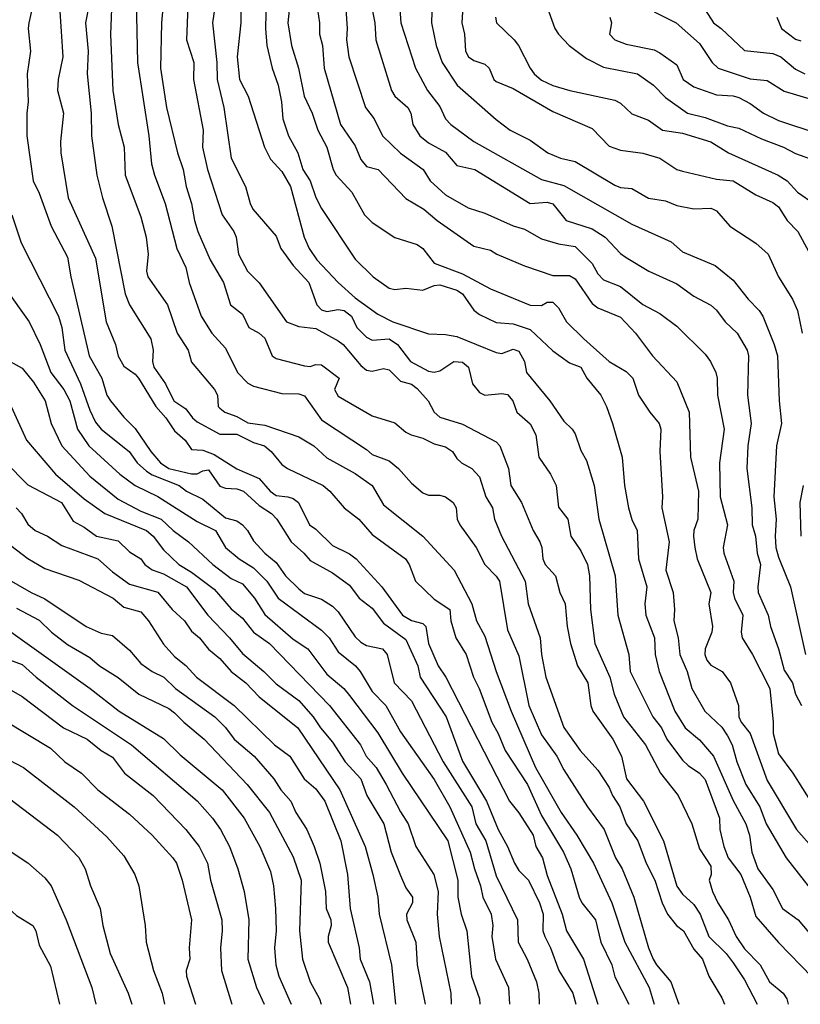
# Model space of a CAD drawing. Header units: metres. Extents: x -46681 to -43747, y -240911 to -237677.
# Tile 330 of 656: x -44292 to -44223, y -240911 to -240823. Entities that reach past the tile are written whole.
import ezdxf

# ---------------------------------------------------------------- set-up
doc = ezdxf.new("R2010")
doc.units = ezdxf.units.M
doc.layers.add('CONTOUR_INDEX', color=1, linetype='Continuous')
doc.layers.add('CONTOUR_INTER', color=3, linetype='Continuous')

msp = doc.modelspace()

# ---------------------------------------------------------------- linework, layer by layer
at = {"layer": 'CONTOUR_INDEX'}
for points, elevation in [([(-44284.169, -240821.52), (-44284.279, -240824.52), (-44284.057, -240829.52), (-44283.595, -240832.534), (-44283.067, -240834.52), (-44282.988, -240837.02), (-44281.595, -240840.717), (-44281.117, -240842.52), (-44280.943, -240844.02), (-44281.077, -240845.52), (-44280.968, -240846.02), (-44279.219, -240848.52), (-44278.367, -240851.02), (-44277.393, -240852.52), (-44277.095, -240853.58), (-44275.072, -240856.02), (-44274.804, -240856.52), (-44274.735, -240857.52), (-44274.595, -240857.669), (-44274.146, -240858.02), (-44273.095, -240858.404), (-44272.095, -240858.98), (-44270.595, -240859.179), (-44267.595, -240860.204), (-44266.258, -240861.02), (-44265.095, -240862.061), (-44262.595, -240863.459), (-44261.095, -240864.53), (-44260.095, -240866.238), (-44256.603, -240869.02), (-44253.828, -240872.02), (-44252.255, -240875.02), (-44251.836, -240876.52), (-44251.095, -240877.883), (-44250.116, -240881.02), (-44248.768, -240884.52), (-44246.632, -240889.52), (-44244.343, -240893.52), (-44242.958, -240895.52), (-44241.473, -240898.02), (-44239.854, -240901.52), (-44238.698, -240905.02), (-44236.554, -240909.02), (-44236.107, -240910.52)], 160), ([(-44272.723, -240821.02), (-44272.726, -240823.52), (-44273.06, -240826.52), (-44272.837, -240828.52), (-44272.072, -240830.02), (-44270.645, -240834.52), (-44270.095, -240835.587), (-44269.095, -240836.686), (-44268.314, -240838.02), (-44267.105, -240842.52), (-44266.662, -240843.52), (-44266.001, -240844.52), (-44264.095, -240846.527), (-44262.595, -240847.886), (-44260.595, -240849.345), (-44259.251, -240850.02), (-44256.095, -240851.07), (-44254.595, -240851.141), (-44253.595, -240851.325), (-44250.095, -240852.725), (-44249.595, -240852.817), (-44248.595, -240852.443), (-44248.095, -240852.613), (-44247.592, -240853.52), (-44247.412, -240854.52), (-44245.335, -240857.02), (-44244.095, -240858.811), (-44243.357, -240859.52), (-44243.095, -240859.94), (-44242.595, -240861.413), (-44242.095, -240862.315), (-44241.427, -240864.52), (-44241.006, -240867.52), (-44239.574, -240872.52), (-44239.33, -240876.02), (-44238.345, -240879.52), (-44238.223, -240881.02), (-44236.221, -240885.02), (-44235.448, -240886.02), (-44234.974, -240887.02), (-44233.595, -240888.867), (-44233.095, -240889.361), (-44232.095, -240890.023), (-44231.595, -240890.58), (-44230.321, -240894.02), (-44230.28, -240895.02), (-44229.939, -240896.52), (-44229.538, -240897.52), (-44228.429, -240899.02), (-44227.592, -240901.02), (-44227.095, -240902.73), (-44225.095, -240905.052), (-44222.095, -240908.1)], 155), ([(-44261.152, -240822.02), (-44260.846, -240823.52), (-44260.759, -240825.02), (-44259.371, -240829.52), (-44259.069, -240830.02), (-44257.934, -240831.02), (-44257.671, -240831.52), (-44257.489, -240832.52), (-44256.875, -240833.52), (-44256.095, -240834.159), (-44254.595, -240834.984), (-44253.595, -240836.149), (-44251.985, -240836.52), (-44247.095, -240839.538), (-44245.595, -240839.411), (-44245.095, -240839.544), (-44243.913, -240841.02), (-44241.595, -240841.779), (-44240.435, -240842.52), (-44239.095, -240843.965), (-44238.595, -240844.313), (-44236.579, -240845.52), (-44234.095, -240846.659), (-44232.595, -240847.732), (-44231.095, -240848.537), (-44230.595, -240848.972), (-44229.828, -240850.02), (-44228.748, -240851.02), (-44227.871, -240852.52), (-44227.744, -240853.02), (-44227.847, -240856.52), (-44227.51, -240859.02), (-44227.795, -240861.02), (-44227.9, -240863.02), (-44227.466, -240866.52), (-44227.409, -240868.02), (-44227.117, -240869.02), (-44226.99, -240870.52), (-44226.692, -240871.52), (-44226.929, -240873.52), (-44226.877, -240874.02), (-44225.999, -240876.02), (-44225.809, -240877.02), (-44225.085, -240879.02), (-44224.595, -240880.883), (-44223.855, -240882.02), (-44223.572, -240883.02), (-44223.06, -240884.02)], 150), ([(-44245.447, -240822.52), (-44244.903, -240824.02), (-44244.595, -240824.502), (-44243.64, -240825.52), (-44242.095, -240826.671), (-44240.595, -240827.437), (-44237.595, -240828.037), (-44236.167, -240829.02), (-44235.095, -240830.142), (-44233.137, -240831.52), (-44231.595, -240831.901), (-44229.595, -240832.645), (-44228.595, -240832.848), (-44226.595, -240833.796), (-44224.656, -240834.52), (-44223.595, -240835.085), (-44221.595, -240835.812)], 145), ([(-44293.595, -240847.024), (-44291.478, -240850.02), (-44290.505, -240852.02), (-44289.563, -240854.52), (-44288.404, -240856.02), (-44287.874, -240857.02), (-44287.206, -240859.52), (-44286.188, -240861.02), (-44283.454, -240863.52), (-44282.095, -240864.516), (-44280.095, -240865.502), (-44276.595, -240867.714), (-44274.968, -240868.52), (-44274.095, -240870.018), (-44272.881, -240871.02), (-44271.595, -240871.816), (-44270.422, -240873.02), (-44269.407, -240874.52), (-44265.595, -240877.351), (-44264.907, -240878.02), (-44264.095, -240879.262), (-44262.567, -240880.52), (-44262.165, -240881.02), (-44261.095, -240882.796), (-44259.891, -240884.02), (-44258.595, -240886.354), (-44255.595, -240890.597), (-44254.205, -240893.02), (-44252.415, -240897.02), (-44252.039, -240898.52), (-44251.479, -240900.02), (-44251.29, -240901.02), (-44250.561, -240902.52), (-44250.404, -240903.52), (-44250.488, -240904.52), (-44250.176, -240906.52), (-44249.002, -240909.02), (-44248.911, -240910.52)], 165), ([(-44293.095, -240869.835), (-44291.595, -240871.008), (-44290.095, -240871.881), (-44287.095, -240872.911), (-44284.036, -240874.52), (-44283.095, -240875.3), (-44281.595, -240875.738), (-44280.921, -240876.52), (-44279.595, -240878.598), (-44278.595, -240879.676), (-44277.595, -240880.491), (-44276.654, -240881.52), (-44273.316, -240884.02), (-44269.758, -240887.52), (-44268.387, -240888.52), (-44267.115, -240890.52), (-44266.095, -240891.425), (-44265.28, -240892.52), (-44263.873, -240896.02), (-44263.274, -240899.02), (-44263.036, -240902.02), (-44262.255, -240905.52), (-44262.164, -240906.52), (-44261.328, -240908.52), (-44260.965, -240910.52)], 170), ([(-44294.095, -240882.117), (-44292.095, -240883.232), (-44288.454, -240886.02), (-44286.33, -240887.02), (-44285.1, -240888.02), (-44284.095, -240888.6), (-44283.038, -240890.02), (-44280.507, -240892.02), (-44277.603, -240895.02), (-44276.421, -240896.52), (-44275.696, -240898.02), (-44275.403, -240899.52), (-44274.408, -240903.02), (-44274.369, -240904.02), (-44274.537, -240905.52), (-44274.453, -240907.52), (-44273.526, -240910.52)], 175), ([(-44321.677, -240910.52), (-44321.578, -240908.52), (-44320.095, -240906.767), (-44318.887, -240904.52), (-44318.359, -240903.02), (-44317.629, -240902.02), (-44317.095, -240901.554), (-44313.595, -240899.388), (-44311.095, -240897.663), (-44309.595, -240897.553), (-44307.595, -240898.036), (-44306.595, -240898.024), (-44305.595, -240897.742), (-44304.595, -240897.193), (-44302.595, -240896.821), (-44300.595, -240897.977), (-44297.595, -240898.784), (-44295.595, -240899.929), (-44292.595, -240902.661), (-44291.161, -240903.52), (-44290.894, -240904.02), (-44290.595, -240905.291), (-44289.595, -240907.14), (-44288.789, -240910.52)], 180)]:
    msp.add_lwpolyline(points, dxfattribs=dict(at, elevation=elevation))
at = {"layer": 'CONTOUR_INTER'}
for points, elevation in [([(-44285.506, -240818.52), (-44286.483, -240823.52), (-44286.241, -240826.02), (-44286.356, -240828.02), (-44286.003, -240831.52), (-44285.965, -240833.52), (-44285.488, -240837.02), (-44284.986, -240839.02), (-44284.149, -240841.52), (-44282.975, -240847.52), (-44282.59, -240848.52), (-44280.694, -240851.52), (-44280.496, -240852.52), (-44280.565, -240853.52), (-44280.434, -240854.02), (-44279.404, -240855.52), (-44278.657, -240857.02), (-44277.595, -240857.722), (-44277.025, -240858.52), (-44276.595, -240858.877), (-44274.595, -240859.973), (-44273.095, -240859.975), (-44271.595, -240860.715), (-44270.646, -240861.02), (-44270.036, -240861.52), (-44269.095, -240862.665), (-44268.595, -240863.031), (-44265.436, -240864.52), (-44264.84, -240865.02), (-44263.568, -240866.52), (-44262.268, -240867.52), (-44261.095, -240868.869), (-44258.152, -240871.02), (-44257.816, -240871.52), (-44257.247, -240873.02), (-44255.595, -240874.595), (-44254.21, -240875.52), (-44254.118, -240876.52), (-44253.67, -240878.02), (-44252.767, -240879.52), (-44252.1, -240881.52), (-44251.607, -240882.52), (-44250.476, -240885.52), (-44249.915, -240886.52), (-44249.311, -240888.02), (-44247.333, -240891.02), (-44246.095, -240893.779), (-44244.14, -240897.02), (-44243.477, -240898.52), (-44242.761, -240901.02), (-44242.518, -240901.52), (-44241.307, -240903.02), (-44240.843, -240905.02), (-44239.859, -240907.02), (-44239.595, -240908.091), (-44238.346, -240910.52)], 161), ([(-44270.466, -240820.02), (-44270.538, -240824.02), (-44270.437, -240825.52), (-44269.948, -240827.52), (-44269.435, -240829.02), (-44269.116, -240830.52), (-44269.008, -240832.02), (-44268.5, -240833.52), (-44267.689, -240835.02), (-44267.222, -240836.52), (-44266.593, -240837.52), (-44266.095, -240838.983), (-44265.595, -240839.963), (-44262.595, -240844.466), (-44261.01, -240846.02), (-44259.595, -240847.023), (-44259.095, -240847.152), (-44258.095, -240847.043), (-44256.595, -240847.21), (-44255.595, -240846.787), (-44255.095, -240846.748), (-44253.595, -240847.208), (-44253.083, -240847.52), (-44252.095, -240848.984), (-44251.595, -240849.38), (-44250.095, -240850.085), (-44248.595, -240850.182), (-44247.095, -240850.681), (-44245.095, -240852.594), (-44243.595, -240853.64), (-44242.595, -240854.03), (-44242.064, -240855.02), (-44240.838, -240856.52), (-44240.324, -240857.52), (-44239.787, -240859.02), (-44238.932, -240862.02), (-44238.746, -240864.52), (-44238.392, -240866.52), (-44238.095, -240867.553), (-44237.611, -240868.52), (-44237.481, -240871.02), (-44236.749, -240873.52), (-44236.945, -240875.02), (-44236.843, -240876.02), (-44236.076, -240878.02), (-44236.026, -240879.52), (-44235.675, -240881.02), (-44234.265, -240884.52), (-44233.351, -240886.02), (-44232.095, -240887.068), (-44230.841, -240888.52), (-44229.095, -240892.463), (-44227.978, -240894.52), (-44227.67, -240895.52), (-44227.459, -240897.02), (-44226.913, -240898.52), (-44225.595, -240900.355), (-44224.723, -240902.02), (-44223.344, -240903.02), (-44221.595, -240905.085)], 154), ([(-44279.489, -240820.52), (-44279.756, -240823.52), (-44279.834, -240827.52), (-44279.315, -240831.02), (-44278.345, -240835.02), (-44277.843, -240836.52), (-44277.583, -240838.02), (-44277.094, -240839.52), (-44276.845, -240841.02), (-44276.542, -240842.02), (-44275.453, -240844.52), (-44274.265, -240846.52), (-44273.635, -240848.52), (-44272.595, -240849.331), (-44272.027, -240850.52), (-44271.095, -240851.027), (-44270.595, -240851.472), (-44269.941, -240853.02), (-44269.595, -240853.266), (-44267.095, -240853.922), (-44266.595, -240853.977), (-44266.095, -240853.797), (-44265.595, -240853.838), (-44264.005, -240855.02), (-44264.424, -240856.02), (-44264.095, -240856.605), (-44261.095, -240858.357), (-44259.095, -240858.979), (-44258.095, -240859.796), (-44257.633, -240860.02), (-44256.595, -240860.33), (-44255.595, -240860.834), (-44254.595, -240861.1), (-44253.971, -240861.52), (-44253.595, -240862.144), (-44253.19, -240862.52), (-44252.263, -240863.02), (-44251.595, -240863.745), (-44251.008, -240865.52), (-44250.43, -240866.52), (-44250.241, -240867.52), (-44249.636, -240869.02), (-44247.532, -240873.02), (-44247.255, -240875.02), (-44246.197, -240878.02), (-44246.089, -240879.52), (-44245.701, -240881.52), (-44244.095, -240885.975), (-44242.673, -240888.02), (-44241.095, -240889.772), (-44240.095, -240891.288), (-44239.786, -240892.02), (-44239.143, -240893.02), (-44238.581, -240894.52), (-44237.547, -240896.02), (-44236.826, -240898.02), (-44236.052, -240899.52), (-44235.397, -240901.52), (-44234.91, -240902.52), (-44234.136, -240903.52), (-44233.503, -240904.02), (-44232.595, -240905.635), (-44231.818, -240906.52), (-44231.275, -240908.02), (-44230.095, -240909.952), (-44229.873, -240910.52)], 158), ([(-44266.202, -240820.52), (-44265.758, -240823.52), (-44265.746, -240824.52), (-44265.494, -240825.52), (-44265.336, -240827.52), (-44263.902, -240832.52), (-44262.595, -240834.411), (-44262.095, -240835.636), (-44261.595, -240836.249), (-44260.549, -240836.52), (-44258.095, -240839.082), (-44256.515, -240840.02), (-44255.331, -240841.02), (-44252.095, -240843.313), (-44250.595, -240843.648), (-44250.038, -240844.02), (-44247.595, -240845.058), (-44245.095, -240845.92), (-44243.595, -240845.901), (-44243.095, -240846.213), (-44241.595, -240848.395), (-44241.095, -240848.769), (-44239.095, -240849.594), (-44237.757, -240851.02), (-44236.254, -240853.02), (-44234.095, -240855.347), (-44233.003, -240858.02), (-44232.874, -240862.02), (-44232.166, -240865.02), (-44232.229, -240867.52), (-44232.595, -240868.52), (-44232.631, -240869.02), (-44232.492, -240870.02), (-44232.291, -240871.02), (-44231.095, -240874.02), (-44231.248, -240875.02), (-44230.945, -240877.02), (-44231.002, -240877.52), (-44231.579, -240879.02), (-44231.611, -240879.52), (-44231.436, -240880.02), (-44231.095, -240880.454), (-44230.071, -240881.02), (-44229.346, -240882.02), (-44228.643, -240884.02), (-44228.595, -240885.023), (-44228.396, -240885.52), (-44227.594, -240886.52), (-44226.095, -240890.672), (-44223.505, -240895.02), (-44222.178, -240896.52)], 152), ([(-44263.535, -240820.52), (-44263.301, -240824.02), (-44263.37, -240825.02), (-44263.158, -240826.52), (-44261.668, -240831.02), (-44260.912, -240832.02), (-44260.182, -240833.52), (-44258.595, -240835.05), (-44256.587, -240836.52), (-44255.944, -240837.52), (-44254.595, -240838.763), (-44252.595, -240839.895), (-44251.095, -240840.373), (-44248.595, -240841.502), (-44247.595, -240841.791), (-44246.095, -240842.649), (-44244.595, -240843.095), (-44243.095, -240843.323), (-44241.595, -240844.851), (-44241.095, -240845.748), (-44240.595, -240846.293), (-44239.095, -240846.87), (-44237.095, -240848.473), (-44235.595, -240849.267), (-44234.095, -240850.401), (-44231.595, -240852.879), (-44231.11, -240853.52), (-44230.629, -240854.52), (-44230.519, -240855.02), (-44230.498, -240856.52), (-44229.913, -240859.52), (-44230.329, -240862.52), (-44230.245, -240865.52), (-44229.614, -240868.02), (-44230.002, -240870.02), (-44229.938, -240870.52), (-44229.057, -240873.02), (-44229.105, -240874.02), (-44228.977, -240874.52), (-44228.258, -240876.02), (-44228.382, -240877.52), (-44228.306, -240878.02), (-44227.394, -240879.52), (-44225.866, -240882.52), (-44225.555, -240885.52), (-44225.558, -240886.52), (-44225.095, -240888.327), (-44223.829, -240890.02), (-44222.095, -240892.747)], 151), ([(-44290.966, -240821.02), (-44291.505, -240823.52), (-44291.563, -240824.02), (-44291.356, -240826.02), (-44291.647, -240828.02), (-44291.572, -240830.52), (-44291.701, -240831.52), (-44291.684, -240833.52), (-44291.123, -240837.52), (-44290.595, -240838.603), (-44289.536, -240841.52), (-44288.095, -240844.283), (-44287.797, -240846.02), (-44286.161, -240853.02), (-44285.053, -240855.02), (-44284.595, -240856.507), (-44284.288, -240857.02), (-44283.095, -240858.481), (-44282.095, -240859.482), (-44280.712, -240861.52), (-44279.835, -240862.52), (-44279.095, -240863.02), (-44277.095, -240863.488), (-44276.595, -240863.483), (-44276.095, -240863.223), (-44275.595, -240863.133), (-44274.595, -240864.59), (-44274.095, -240864.77), (-44273.095, -240864.814), (-44272.49, -240865.02), (-44271.095, -240866.313), (-44270.007, -240867.02), (-44269.543, -240867.52), (-44268.267, -240869.52), (-44267.142, -240870.52), (-44266.595, -240871.189), (-44264.595, -240872.266), (-44263.095, -240873.362), (-44262.243, -240874.52), (-44261.095, -240875.406), (-44260.095, -240876.716), (-44258.095, -240878.182), (-44257.052, -240880.52), (-44256.826, -240881.52), (-44254.548, -240885.02), (-44253.095, -240888.963), (-44250.956, -240892.52), (-44249.92, -240895.02), (-44249.093, -240896.52), (-44248.478, -240898.02), (-44248.095, -240898.658), (-44247.245, -240899.52), (-44246.278, -240901.52), (-44245.928, -240902.52), (-44245.962, -240904.02), (-44245.789, -240904.52), (-44245.277, -240905.52), (-44244.553, -240907.52), (-44243.302, -240909.52), (-44243.036, -240910.52)], 163), ([(-44281.989, -240821.52), (-44281.898, -240827.02), (-44280.882, -240833.52), (-44280.646, -240836.02), (-44280.39, -240837.02), (-44279.443, -240839.52), (-44278.39, -240843.52), (-44277.595, -240845.213), (-44277.295, -240846.52), (-44276.24, -240849.52), (-44275.31, -240851.02), (-44274.095, -240852.343), (-44273.037, -240854.52), (-44272.095, -240855.467), (-44271.595, -240855.724), (-44269.095, -240856.376), (-44267.595, -240856.387), (-44267.095, -240856.574), (-44265.595, -240858.715), (-44261.595, -240861.339), (-44261.095, -240861.779), (-44259.595, -240862.339), (-44258.747, -240863.02), (-44257.595, -240864.322), (-44256.595, -240865.164), (-44256.095, -240865.388), (-44255.095, -240865.369), (-44254.6, -240865.52), (-44253.913, -240866.02), (-44253.651, -240866.52), (-44253.554, -240867.52), (-44253.319, -240868.02), (-44251.866, -240870.02), (-44251.095, -240871.52), (-44250.095, -240872.553), (-44249.82, -240873.02), (-44249.095, -240877.31), (-44248.095, -240879.616), (-44247.211, -240884.02), (-44246.095, -240886.64), (-44244.734, -240888.52), (-44244.095, -240889.741), (-44242.01, -240893.02), (-44240.522, -240895.02), (-44239.53, -240897.52), (-44238.947, -240898.52), (-44237.894, -240901.02), (-44236.617, -240905.52), (-44236.196, -240906.52), (-44235.913, -240907.02), (-44234.621, -240908.52), (-44233.918, -240910.52)], 159), ([(-44274.93, -240821.52), (-44275.232, -240823.52), (-44274.846, -240827.02), (-44274.834, -240828.52), (-44274.224, -240831.02), (-44273.588, -240835.52), (-44272.327, -240838.02), (-44271.909, -240839.52), (-44271.652, -240840.02), (-44269.595, -240842.411), (-44269.188, -240843.52), (-44268.095, -240845.017), (-44266.696, -240846.52), (-44266.001, -240848.52), (-44265.595, -240848.962), (-44265.095, -240849.085), (-44264.095, -240848.93), (-44263.568, -240849.02), (-44262.92, -240849.52), (-44262.453, -240850.52), (-44261.595, -240851.381), (-44261.095, -240851.638), (-44259.595, -240851.529), (-44258.847, -240852.02), (-44257.709, -240853.52), (-44256.095, -240854.38), (-44255.595, -240854.479), (-44255.095, -240854.37), (-44253.846, -240853.52), (-44253.095, -240853.584), (-44252.547, -240854.02), (-44252.214, -240855.52), (-44251.595, -240856.292), (-44251.095, -240856.503), (-44249.595, -240856.376), (-44249.095, -240856.472), (-44248.617, -240857.02), (-44248.279, -240858.02), (-44247.095, -240859.069), (-44246.586, -240860.02), (-44246.338, -240862.02), (-44245.288, -240863.52), (-44244.802, -240864.52), (-44244.595, -240866.434), (-44243.765, -240867.52), (-44243.476, -240869.02), (-44242.595, -240870.324), (-44241.999, -240871.52), (-44241.822, -240872.52), (-44241.744, -240875.52), (-44241.357, -240878.52), (-44240.019, -240881.52), (-44239.651, -240883.02), (-44238.837, -240885.02), (-44236.86, -240887.52), (-44235.558, -240890.02), (-44233.989, -240892.02), (-44232.78, -240894.52), (-44232.095, -240896.747), (-44231.095, -240898.286), (-44231.067, -240899.02), (-44231.246, -240899.52), (-44230.946, -240900.52), (-44230.473, -240901.52), (-44229.513, -240903.02), (-44228.842, -240904.52), (-44228.095, -240905.603), (-44226.722, -240907.02), (-44225.891, -240908.52), (-44224.669, -240909.52), (-44224.339, -240910.02), (-44224.219, -240910.52)], 156), ([(-44268.37, -240821.52), (-44268.559, -240823.52), (-44268.245, -240825.52), (-44267.622, -240827.52), (-44267.126, -240830.02), (-44266.395, -240831.52), (-44265.91, -240833.02), (-44265.094, -240834.52), (-44264.555, -240836.52), (-44264.287, -240837.02), (-44262.894, -240838.52), (-44261.772, -240840.52), (-44261.095, -240841.199), (-44259.095, -240842.532), (-44257.095, -240843.173), (-44256.595, -240843.526), (-44255.595, -240844.829), (-44253.095, -240845.769), (-44250.595, -240847.098), (-44247.095, -240848.534), (-44246.095, -240848.562), (-44245.595, -240848.282), (-44245.095, -240848.283), (-44244.595, -240848.767), (-44243.862, -240850.02), (-44242.341, -240851.52), (-44240.095, -240853.536), (-44238.595, -240854.417), (-44238.009, -240855.02), (-44237.49, -240856.52), (-44236.488, -240858.02), (-44235.652, -240859.02), (-44235.526, -240859.52), (-44235.607, -240861.52), (-44235.38, -240865.52), (-44235.425, -240866.52), (-44234.769, -240869.52), (-44235.084, -240872.02), (-44234.43, -240874.02), (-44234.305, -240875.52), (-44234.363, -240876.52), (-44233.979, -240878.02), (-44233.826, -240879.52), (-44233.167, -240881.02), (-44232.782, -240882.52), (-44231.616, -240884.52), (-44230.095, -240885.956), (-44229.595, -240886.716), (-44229.201, -240887.52), (-44228.778, -240889.02), (-44227.996, -240891.02), (-44226.736, -240893.02), (-44226.167, -240894.52), (-44224.421, -240897.52), (-44220.886, -240902.02)], 153), ([(-44258.705, -240821.52), (-44258.545, -240823.52), (-44257.252, -240827.52), (-44256.176, -240829.52), (-44255.095, -240830.925), (-44254.592, -240832.02), (-44254.126, -240832.52), (-44252.095, -240834.023), (-44246.095, -240837.384), (-44244.095, -240837.939), (-44238.095, -240841.351), (-44234.595, -240842.928), (-44233.595, -240843.81), (-44230.698, -240845.02), (-44229.095, -240846.314), (-44227.771, -240848.02), (-44226.811, -240849.02), (-44226.476, -240849.52), (-44225.467, -240852.02), (-44225.187, -240853.02), (-44225.041, -240857.02), (-44224.821, -240859.02), (-44225.279, -240861.02), (-44225.513, -240865.52), (-44225.3, -240867.52), (-44225.396, -240869.02), (-44225.315, -240870.02), (-44225.095, -240870.869), (-44224.037, -240873.52), (-44222.703, -240879.52)], 149), ([(-44288.782, -240822.02), (-44288.498, -240826.52), (-44288.917, -240828.52), (-44288.966, -240829.52), (-44288.452, -240831.52), (-44288.703, -240834.02), (-44288.676, -240835.02), (-44288.022, -240839.02), (-44285.595, -240844.36), (-44284.674, -240850.02), (-44283.833, -240852.02), (-44283.595, -240853.066), (-44283.095, -240853.939), (-44282.095, -240854.662), (-44281.794, -240855.02), (-44280.249, -240857.52), (-44279.379, -240858.52), (-44278.595, -240859.686), (-44277.671, -240860.52), (-44277.095, -240861.336), (-44276.095, -240861.403), (-44275.095, -240861.763), (-44273.095, -240863.059), (-44271.095, -240863.893), (-44270.132, -240865.02), (-44269.595, -240865.401), (-44268.576, -240865.52), (-44268.095, -240865.676), (-44267.628, -240866.02), (-44266.642, -240868.02), (-44266.095, -240868.383), (-44264.595, -240869.851), (-44263.095, -240870.582), (-44262.504, -240871.02), (-44260.229, -240873.52), (-44258.391, -240876.02), (-44257.595, -240876.501), (-44256.595, -240876.766), (-44256.337, -240877.02), (-44256.09, -240878.52), (-44255.255, -240880.52), (-44254.574, -240881.52), (-44248.915, -240892.52), (-44248.095, -240893.54), (-44246.835, -240895.52), (-44246.59, -240896.52), (-44246.008, -240897.52), (-44245.595, -240899.101), (-44244.267, -240902.52), (-44243.871, -240904.02), (-44242.376, -240906.52), (-44241.107, -240910.52)], 162), ([(-44277.437, -240822.02), (-44277.536, -240825.02), (-44276.896, -240827.02), (-44276.92, -240828.52), (-44276.053, -240833.02), (-44276.129, -240834.52), (-44275.688, -240836.52), (-44274.369, -240840.52), (-44273.35, -240842.02), (-44273.151, -240842.52), (-44272.937, -240844.02), (-44272.147, -240845.52), (-44271.095, -240846.55), (-44268.671, -240850.02), (-44267.595, -240850.421), (-44266.095, -240850.593), (-44264.095, -240851.702), (-44263.669, -240852.02), (-44262.095, -240853.893), (-44261.595, -240854.313), (-44261.095, -240854.387), (-44260.095, -240854.156), (-44259.595, -240854.26), (-44258.595, -240855.275), (-44257.595, -240855.545), (-44257.095, -240855.912), (-44256.138, -240857.02), (-44255.595, -240858.017), (-44255.095, -240858.472), (-44253.095, -240859.09), (-44250.095, -240860.65), (-44249.775, -240861.02), (-44249.003, -240863.02), (-44248.795, -240864.52), (-44247.858, -240866.02), (-44246.812, -240868.52), (-44246.248, -240869.52), (-44246.062, -240870.02), (-44245.983, -240871.02), (-44245.755, -240871.52), (-44244.86, -240872.52), (-44244.478, -240874.02), (-44243.998, -240875.02), (-44243.821, -240877.02), (-44243.507, -240878.52), (-44242.898, -240880.52), (-44241.992, -240882.02), (-44241.726, -240884.02), (-44241.554, -240884.52), (-44239.776, -240887.02), (-44238.995, -240888.52), (-44238.548, -240890.52), (-44237.043, -240892.52), (-44235.264, -240896.02), (-44234.095, -240900.058), (-44233.595, -240900.768), (-44232.595, -240901.663), (-44232.041, -240902.52), (-44231.25, -240904.52), (-44229.716, -240906.02), (-44229.095, -240906.84), (-44228.095, -240908.341), (-44226.979, -240910.52)], 157), ([(-44255.793, -240822.52), (-44255.821, -240823.52), (-44255.425, -240825.52), (-44254.902, -240827.02), (-44253.547, -240829.02), (-44250.095, -240832.092), (-44248.872, -240833.02), (-44247.095, -240833.898), (-44245.517, -240835.02), (-44244.403, -240835.52), (-44243.095, -240835.813), (-44239.595, -240837.904), (-44239.095, -240838.095), (-44238.095, -240838.182), (-44236.595, -240839.052), (-44235.095, -240839.297), (-44234.095, -240839.692), (-44232.595, -240839.997), (-44231.095, -240839.929), (-44230.879, -240840.02), (-44230.595, -240840.18), (-44229.408, -240841.52), (-44227.095, -240843.036), (-44226.015, -240844.02), (-44225.091, -240846.02), (-44223.843, -240848.02), (-44223.404, -240849.02), (-44222.98, -240851.02)], 148), ([(-44253.097, -240822.52), (-44253.139, -240823.52), (-44252.912, -240824.52), (-44252.814, -240826.02), (-44252.551, -240826.52), (-44252.095, -240826.854), (-44251.095, -240827.184), (-44250.736, -240827.52), (-44250.305, -240828.52), (-44250.095, -240828.705), (-44248.595, -240829.318), (-44245.095, -240831.371), (-44241.595, -240832.865), (-44240.095, -240834.435), (-44239.095, -240834.793), (-44237.095, -240835.072), (-44235.604, -240835.52), (-44234.095, -240836.501), (-44233.595, -240836.647), (-44230.595, -240837.365), (-44229.095, -240837.507), (-44227.095, -240838.769), (-44225.595, -240839.449), (-44225.095, -240839.821), (-44224.327, -240841.02), (-44223.38, -240842.02), (-44222.004, -240844.52)], 147), ([(-44236.116, -240822.52), (-44234.143, -240823.52), (-44232.095, -240825.343), (-44230.979, -240827.02), (-44230.428, -240827.52), (-44227.595, -240828.461), (-44226.095, -240828.627), (-44224.595, -240829.56), (-44222.095, -240830.317)], 143), ([(-44231.595, -240822.358), (-44230.86, -240823.52), (-44230.169, -240824.02), (-44228.095, -240825.954), (-44225.595, -240826.212), (-44224.89, -240826.52), (-44223.595, -240827.627), (-44222.764, -240828.02)], 142), ([(-44250.172, -240823.02), (-44250.068, -240823.52), (-44248.512, -240825.02), (-44248.13, -240825.52), (-44247.08, -240827.52), (-44246.733, -240828.02), (-44246.095, -240828.577), (-44245.095, -240829.062), (-44243.579, -240829.52), (-44239.595, -240830.359), (-44239.095, -240830.617), (-44238.095, -240831.58), (-44236.595, -240832.135), (-44235.378, -240833.02), (-44233.595, -240833.297), (-44231.095, -240834.066), (-44229.509, -240835.02), (-44225.131, -240837.02), (-44224.316, -240837.52), (-44223.41, -240838.52), (-44221.952, -240839.52)], 146), ([(-44240.04, -240823.02), (-44239.879, -240823.52), (-44240.074, -240824.52), (-44239.595, -240825.015), (-44238.595, -240825.41), (-44236.095, -240825.899), (-44235.595, -240826.156), (-44234.095, -240827.229), (-44233.538, -240828.52), (-44232.595, -240829.194), (-44230.595, -240829.9), (-44229.095, -240829.983), (-44228.595, -240830.141), (-44227.595, -240830.669), (-44226.419, -240831.52), (-44225.095, -240832.173), (-44221.595, -240833.328)], 144), ([(-44225.25, -240823.02), (-44224.812, -240824.02), (-44223.595, -240824.955), (-44223.095, -240825.118)], 141), ([(-44293.026, -240840.52), (-44292.191, -240843.02), (-44288.88, -240849.52), (-44288.575, -240850.52), (-44288.312, -240852.52), (-44286.935, -240855.52), (-44286.095, -240857.839), (-44285.595, -240858.902), (-44285.1, -240859.52), (-44282.616, -240861.52), (-44281.926, -240862.52), (-44281.095, -240863.258), (-44280.595, -240863.578), (-44278.205, -240864.52), (-44277.531, -240865.02), (-44276.095, -240865.742), (-44274.095, -240867.402), (-44273.095, -240867.658), (-44272.595, -240868.01), (-44272.137, -240868.52), (-44271.595, -240869.426), (-44270.599, -240870.52), (-44269.595, -240871.365), (-44268.77, -240872.52), (-44267.595, -240873.688), (-44267.095, -240874.107), (-44265.595, -240874.613), (-44264.595, -240875.232), (-44264.095, -240875.729), (-44262.595, -240877.93), (-44262.095, -240878.407), (-44261.595, -240878.715), (-44260.175, -240879.02), (-44259.753, -240879.52), (-44259.134, -240882.02), (-44257.595, -240883.622), (-44254.812, -240889.02), (-44252.252, -240893.02), (-44251.901, -240894.52), (-44251.031, -240896.02), (-44250.095, -240899.141), (-44248.227, -240903.02), (-44248.162, -240905.02), (-44247.353, -240906.52), (-44246.531, -240908.52), (-44246.32, -240909.52), (-44246.287, -240910.52)], 164), ([(-44294.595, -240852.77), (-44292.095, -240854.114), (-44291.095, -240855.355), (-44290.06, -240857.02), (-44289.529, -240859.02), (-44288.576, -240861.02), (-44286.095, -240863.688), (-44283.595, -240865.743), (-44281.595, -240866.789), (-44279.784, -240867.52), (-44278.71, -240868.52), (-44277.373, -240869.52), (-44275.206, -240871.52), (-44273.595, -240872.776), (-44272.595, -240873.24), (-44271.509, -240874.52), (-44270.595, -240875.952), (-44268.095, -240878.141), (-44266.786, -240879.02), (-44265.095, -240881.24), (-44263.608, -240882.52), (-44263.095, -240883.14), (-44260.595, -240886.461), (-44258.431, -240890.02), (-44254.393, -240896.02), (-44253.5, -240899.52), (-44253.515, -240901.02), (-44253.216, -240902.52), (-44252.709, -240904.02), (-44252.304, -240908.02), (-44251.57, -240910.02), (-44251.541, -240910.52)], 166), ([(-44293.089, -240857.52), (-44291.709, -240860.52), (-44289.151, -240863.52), (-44286.595, -240865.701), (-44284.785, -240867.02), (-44281.093, -240868.52), (-44280.51, -240869.02), (-44279.595, -240870.238), (-44278.23, -240871.52), (-44277.095, -240872.205), (-44275.095, -240873.717), (-44273.595, -240875.466), (-44272.595, -240876.278), (-44271.595, -240877.518), (-44270.188, -240878.52), (-44264.865, -240884.02), (-44262.127, -240887.52), (-44261.621, -240888.52), (-44260.731, -240889.52), (-44259.853, -240891.02), (-44258.595, -240893.467), (-44257.9, -240894.52), (-44257.211, -240896.52), (-44255.615, -240899.02), (-44255.239, -240900.52), (-44255.335, -240902.52), (-44255.15, -240904.52), (-44254.111, -240909.52), (-44254.083, -240910.52)], 167), ([(-44293.595, -240862.428), (-44291.595, -240864.481), (-44288.606, -240866.02), (-44287.595, -240867.675), (-44286.595, -240868.209), (-44285.505, -240869.02), (-44283.595, -240869.418), (-44282.595, -240870.418), (-44281.595, -240871.036), (-44281.224, -240871.52), (-44280.595, -240871.989), (-44279.595, -240872.366), (-44277.552, -240873.52), (-44275.646, -240876.02), (-44273.726, -240878.02), (-44272.595, -240879.409), (-44270.677, -240881.02), (-44269.595, -240882.117), (-44267.595, -240883.574), (-44266.309, -240885.02), (-44265.68, -240886.02), (-44264.595, -240887.278), (-44263.473, -240889.02), (-44262.095, -240890.534), (-44261.567, -240892.02), (-44260.071, -240894.52), (-44259.396, -240897.02), (-44258.595, -240899.099), (-44258.095, -240900.186), (-44257.521, -240901.02), (-44257.51, -240901.52), (-44258.04, -240902.52), (-44258.016, -240903.02), (-44257.237, -240905.02), (-44257.104, -240907.02), (-44256.397, -240910.52)], 168), ([(-44222.896, -240864.52), (-44223.198, -240866.02), (-44223.102, -240869.02)], 148), ([(-44292.647, -240866.52), (-44292.169, -240867.02), (-44291.595, -240867.957), (-44290.943, -240868.52), (-44289.856, -240869.02), (-44288.595, -240869.853), (-44285.386, -240871.02), (-44284.095, -240872.186), (-44282.595, -240873.27), (-44280.095, -240873.989), (-44278.801, -240875.52), (-44277.723, -240876.52), (-44277.095, -240877.44), (-44276.385, -240878.02), (-44275.595, -240879.029), (-44274.595, -240879.874), (-44273.595, -240881.001), (-44272.292, -240882.02), (-44271.095, -240883.268), (-44267.665, -240886.02), (-44263.954, -240891.52), (-44261.722, -240896.52), (-44261.037, -240899.02), (-44260.603, -240901.02), (-44260.482, -240902.52), (-44259.373, -240907.02), (-44259.014, -240910.52)], 169), ([(-44295.095, -240871.864), (-44291.293, -240874.02), (-44290.095, -240874.563), (-44286.425, -240877.02), (-44285.095, -240877.615), (-44284.095, -240877.834), (-44282.595, -240879.131), (-44281.595, -240880.301), (-44280.595, -240881.016), (-44279.545, -240881.52), (-44278.507, -240882.52), (-44275.035, -240885.02), (-44274.095, -240885.973), (-44273.319, -240887.02), (-44271.541, -240888.52), (-44269.8, -240890.52), (-44269.195, -240891.52), (-44268.31, -240892.52), (-44267.869, -240893.52), (-44266.884, -240895.02), (-44266.231, -240896.52), (-44265.729, -240898.02), (-44265.234, -240900.52), (-44265.174, -240902.02), (-44264.767, -240903.02), (-44264.734, -240903.52), (-44264.997, -240904.52), (-44264.983, -240905.02), (-44263.271, -240909.02), (-44263.001, -240910.52)], 171), ([(-44292.595, -240875.393), (-44290.595, -240876.473), (-44289.51, -240877.52), (-44288.095, -240878.617), (-44286.095, -240879.779), (-44285.265, -240880.52), (-44283.595, -240881.556), (-44281.759, -240883.02), (-44279.095, -240884.293), (-44278.595, -240884.666), (-44277.765, -240885.52), (-44275.969, -240887.02), (-44272.154, -240891.02), (-44270.193, -240893.52), (-44268.095, -240897.457), (-44267.396, -240899.52), (-44267.537, -240904.02), (-44267.259, -240906.52), (-44266.578, -240908.52), (-44265.75, -240910.02), (-44265.6, -240910.52)], 172), ([(-44293.095, -240877.502), (-44286.073, -240882.52), (-44283.515, -240884.52), (-44279.595, -240886.944), (-44278.095, -240888.397), (-44274.386, -240891.52), (-44272.432, -240894.02), (-44271.053, -240896.52), (-44270.095, -240898.757), (-44269.827, -240900.02), (-44269.644, -240902.02), (-44269.612, -240904.02), (-44269.744, -240905.52), (-44269.639, -240907.02), (-44269.363, -240908.02), (-44268.259, -240910.52)], 173), ([(-44295.095, -240879.3), (-44292.095, -240880.39), (-44290.87, -240881.52), (-44287.648, -240884.02), (-44282.402, -240887.52), (-44276.595, -240892.484), (-44275.237, -240894.02), (-44274.538, -240895.02), (-44273.734, -240896.52), (-44272.986, -240898.52), (-44272.442, -240900.52), (-44272.012, -240903.02), (-44272.095, -240906.52), (-44271.344, -240909.02), (-44270.651, -240910.52)], 174), ([(-44293.595, -240885.385), (-44289.595, -240887.821), (-44288.32, -240889.02), (-44286.851, -240890.02), (-44285.393, -240891.52), (-44282.595, -240893.654), (-44280.595, -240895.52), (-44278.753, -240897.52), (-44278.425, -240898.02), (-44277.922, -240899.52), (-44277.105, -240903.02), (-44277.307, -240905.52), (-44277.233, -240906.52), (-44277.558, -240907.52), (-44277.548, -240908.02), (-44276.733, -240910.52)], 176), ([(-44293.917, -240888.52), (-44291.974, -240889.52), (-44287.487, -240893.02), (-44284.595, -240895.661), (-44283.095, -240897.343), (-44282.128, -240899.02), (-44281.755, -240900.02), (-44281.201, -240903.52), (-44281.131, -240905.02), (-44280.452, -240907.52), (-44279.694, -240909.52), (-44279.497, -240910.52)], 177), ([(-44295.095, -240890.889), (-44288.966, -240895.52), (-44287.095, -240897.515), (-44286.512, -240898.52), (-44286.048, -240900.02), (-44285.188, -240902.02), (-44284.968, -240903.52), (-44284.302, -240906.02), (-44282.699, -240909.52), (-44282.376, -240910.52)], 178), ([(-44293.595, -240896.658), (-44291.595, -240897.968), (-44290.095, -240899.307), (-44289.519, -240900.02), (-44288.195, -240903.02), (-44285.916, -240909.02), (-44285.57, -240910.52)], 179)]:
    msp.add_lwpolyline(points, dxfattribs=dict(at, elevation=elevation))

doc.saveas('drawing.dxf')
